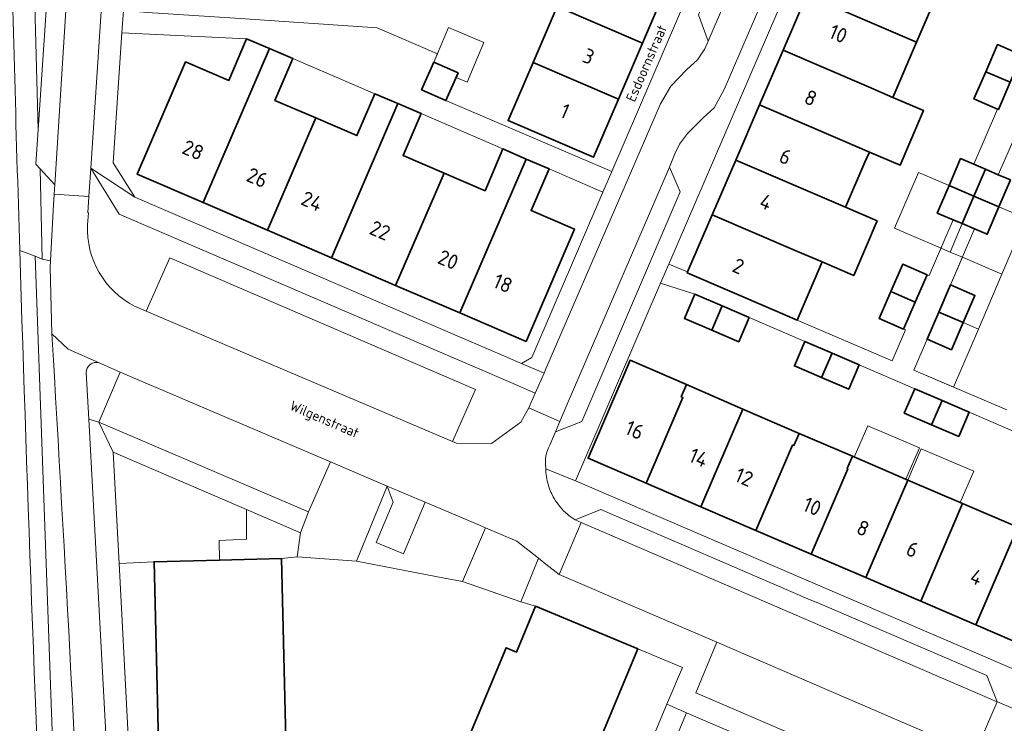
# Model space of a CAD drawing. Header units: metres. Extents: x 149984 to 156489, y 469398 to 478068.
# Tile 492 of 656: x 154006 to 154095, y 473261 to 473324. Entities that reach past the tile are written whole.
import ezdxf
from ezdxf.enums import TextEntityAlignment as Align

# ---------------------------------------------------------------- set-up
doc = ezdxf.new("R2010")
doc.units = ezdxf.units.M
doc.header["$LTSCALE"] = 0.75
for name, color, linetype, lineweight in [('B-WE-GR-BEPLANTING_CULTUUR_HEESTERS-GV', 252, 'Continuous', 18), ('B-WE-OG-BEBOUWING-GV', 6, 'Continuous', 35), ('B-WE-OG-BEBOUWING-T18', 1, 'Continuous', 18), ('B-WE-OG-BEBOUWING_LUIFEL-GV', 6, 'Continuous', 18), ('B-WE-OG-TERREIN_BEGROEID-GV', 252, 'Continuous', 18), ('B-WE-OG-TERREIN_ERF-GV', 252, 'Continuous', 18), ('B-WE-OG-TERREIN_OEVER-GV', 252, 'Continuous', 18), ('B-WE-OG-TOPOGRAFIE-T18', 7, 'Continuous', 18), ('B-WE-OG-WATER-GV', 252, 'Continuous', 18), ('B-WE-VH-OPENVERHARDING_BETONSTRAATSTEEN-GV', 252, 'Continuous', 18), ('B-WE-VH-OPENVERHARDING_STRAATBAKSTEEN-GV', 252, 'Continuous', 18), ('B-WE-VH-OPENVERHARDING_TEGEL-GV', 252, 'Continuous', 18)]:
    doc.layers.add(name, color=color, linetype=linetype, lineweight=lineweight)
doc.styles.add('NLCS-ISO-M500-T18', font='NLCS-ISO.ttf', dxfattribs={"height": 0.9})
doc.styles.add('NLCS-ISO-M750-T18', font='NLCS-ISO.ttf', dxfattribs={"height": 1.35})

msp = doc.modelspace()

# ---------------------------------------------------------------- linework, layer by layer
at = {"layer": 'B-WE-GR-BEPLANTING_CULTUUR_HEESTERS-GV'}
msp.add_lwpolyline([(154013.527, 473293.289, 0.476569), (154012.422, 473292.392)], format="xyb", dxfattribs=at)
at = {"layer": 'B-WE-GR-BEPLANTING_CULTUUR_HEESTERS-GV', "flags": 128}
for points in [[(154015.47, 473292.426), (154013.527, 473293.289)], [(154012.422, 473292.392), (154012.649, 473288.184), (154013.564, 473287.896), (154015.47, 473292.426)]]:
    msp.add_lwpolyline(points, dxfattribs=at)
for points in [[(154026.891, 473280.008), (154014.847, 473285.199), (154015.375, 473275.132), (154018.546, 473275.298), (154024.444, 473275.442), (154024.429, 473277.211), (154026.897, 473277.342)], [(154077.737, 473215.703), (154078.881, 473218.443), (154054.362, 473228.611), (154066.772, 473258.339), (154089.794, 473248.424), (154078.271, 473220.821), (154079.598, 473220.161), (154092.3, 473250.585), (154066.618, 473261.645), (154051.931, 473226.451)]]:
    msp.add_lwpolyline(points, close=True, dxfattribs=at)
at = {"layer": 'B-WE-OG-BEBOUWING-GV', "flags": 128}
for points in [[(154057.038, 473330.329), (154057.151, 473330.59), (154054.946, 473331.538), (154052.736, 473326.393), (154054.941, 473325.445), (154062.643, 473322.134), (154064.742, 473327.016)], [(154087.185, 473327.777), (154079.471, 473331.094), (154077.499, 473326.506), (154087.417, 473322.242), (154089.39, 473326.828)], [(154087.417, 473322.242), (154077.499, 473326.506), (154075.353, 473321.515), (154083.066, 473318.199), (154085.27, 473317.251)], [(154052.775, 473320.405), (154060.476, 473317.094), (154062.643, 473322.134), (154054.941, 473325.445)], [(154022.989, 473307.74), (154028.964, 473321.663), (154026.896, 473322.55), (154025.282, 473318.78), (154021.387, 473320.455), (154017.022, 473310.307)], [(154093.657, 473319.564), (154095.863, 473318.617), (154096.922, 473321.064), (154094.717, 473322.016)], [(154028.964, 473321.663), (154022.989, 473307.74), (154028.795, 473305.242), (154033.143, 473315.389), (154029.458, 473316.968), (154031.086, 473320.752)], [(154073.228, 473316.573), (154080.939, 473313.258), (154083.145, 473312.31), (154085.921, 473311.116), (154088.045, 473316.058), (154085.27, 473317.251), (154083.066, 473318.199), (154075.353, 473321.515)], [(154043.807, 473320.426), (154042.703, 473317.936), (154044.898, 473316.963), (154046.001, 473319.452)], [(154060.476, 473317.094), (154052.775, 473320.405), (154050.519, 473315.155), (154058.218, 473311.842)], [(154094.728, 473316.18), (154094.796, 473316.151), (154095.863, 473318.617), (154093.657, 473319.564), (154092.593, 473317.103)], [(154038.485, 473317.574), (154036.867, 473313.793), (154033.143, 473315.389), (154028.795, 473305.242), (154034.573, 473302.756), (154040.561, 473316.681)], [(154044.733, 473310.406), (154041.034, 473312.001), (154042.666, 473315.776), (154040.561, 473316.681), (154034.573, 473302.756), (154040.36, 473300.266)], [(154080.939, 473313.258), (154073.228, 473316.573), (154071.081, 473311.58), (154080.996, 473307.317), (154082.751, 473311.396), (154083.145, 473312.31)], [(154050.054, 473312.585), (154048.432, 473308.811), (154044.733, 473310.406), (154040.36, 473300.266), (154046.166, 473297.769), (154052.164, 473311.675)], [(154046.166, 473297.769), (154052.137, 473295.2), (154056.501, 473305.342), (154052.599, 473307.025), (154054.231, 473310.783), (154052.164, 473311.675)], [(154071.081, 473311.58), (154068.958, 473306.641), (154076.666, 473303.326), (154078.872, 473302.378), (154081.608, 473301.202), (154081.739, 473301.146), (154083.841, 473306.094), (154080.996, 473307.317)], [(154090.343, 473309.284), (154092.584, 473308.324), (154093.625, 473310.763), (154092.578, 473311.21), (154091.384, 473311.72)], [(154092.584, 473308.324), (154094.846, 473307.356), (154095.888, 473309.796), (154094.792, 473310.264), (154093.625, 473310.763)], [(154091.525, 473305.841), (154092.584, 473308.324), (154090.343, 473309.284), (154089.281, 473306.8), (154090.709, 473306.19)], [(154092.654, 473305.359), (154093.787, 473304.875), (154094.846, 473307.356), (154092.584, 473308.324), (154091.525, 473305.841)], [(154066.736, 473301.474), (154066.702, 473301.394), (154074.411, 473298.083), (154076.625, 473297.134), (154078.872, 473302.378), (154076.666, 473303.326), (154068.958, 473306.641)], [(154088.354, 473301.228), (154086.159, 473302.175), (154085.09, 473299.701), (154087.286, 473298.755)], [(154087.286, 473298.755), (154085.09, 473299.701), (154084.037, 473297.263), (154086.232, 473296.314)], [(154089.417, 473297.844), (154091.626, 473296.905), (154092.684, 473299.36), (154090.481, 473300.31)], [(154068.909, 473296.215), (154069.849, 473298.413), (154067.387, 473299.476), (154066.439, 473297.281)], [(154072.301, 473297.354), (154069.849, 473298.413), (154068.909, 473296.215), (154071.353, 473295.16)], [(154089.417, 473297.844), (154088.361, 473295.395), (154090.565, 473294.445), (154091.626, 473296.905)], [(154078.837, 473291.931), (154079.786, 473294.134), (154077.324, 473295.196), (154076.374, 473292.992)], [(154066.15, 473290.191), (154066.625, 473291.293), (154061.536, 473293.498), (154061.055, 473292.375), (154057.745, 473284.65), (154062.978, 473282.399), (154066.301, 473290.126)], [(154079.786, 473294.134), (154078.837, 473291.931), (154081.289, 473290.876), (154082.238, 473293.077)], [(154071.729, 473289.082), (154066.625, 473291.293), (154066.15, 473290.191), (154066.301, 473290.126), (154062.978, 473282.399), (154067.937, 473280.266)], [(154089.714, 473289.858), (154087.253, 473290.92), (154086.303, 473288.719), (154088.767, 473287.655)], [(154072.898, 473278.132), (154076.212, 473285.837), (154076.338, 473285.783), (154076.814, 473286.88), (154071.729, 473289.082), (154067.937, 473280.266)], [(154089.714, 473289.858), (154088.767, 473287.655), (154091.216, 473286.598), (154092.167, 473288.8)], [(154076.212, 473285.837), (154072.898, 473278.132), (154077.888, 473275.986), (154081.202, 473283.691), (154081.143, 473283.717), (154081.616, 473284.82), (154076.814, 473286.88), (154076.338, 473285.783)], [(154077.888, 473275.986), (154082.832, 473273.859), (154086.622, 473282.67), (154081.616, 473284.82), (154081.143, 473283.717), (154081.202, 473283.691)], [(154086.622, 473282.67), (154082.832, 473273.859), (154087.783, 473271.73), (154091.574, 473280.544)], [(154096.555, 473278.404), (154091.574, 473280.544), (154087.783, 473271.73), (154092.762, 473269.588)], [(154104.665, 473276.279), (154102.065, 473277.397), (154101.571, 473276.25), (154096.555, 473278.404), (154092.762, 473269.588), (154097.997, 473267.336), (154099.914, 473271.791), (154102.293, 473270.767)]]:
    msp.add_lwpolyline(points, close=True, dxfattribs=at)
for points in [[(154030.693, 473249.177), (154030.048, 473275.579), (154024.444, 473275.442), (154018.546, 473275.298), (154019.115, 473251.357)], [(154053.054, 473245.392), (154062.246, 473267.417), (154053.002, 473271.272), (154051.278, 473267.137), (154050.337, 473267.529), (154044.598, 473253.768)]]:
    msp.add_lwpolyline(points, dxfattribs=at)
at = {"layer": 'B-WE-OG-BEBOUWING_LUIFEL-GV', "flags": 128}
for points in [[(154045.144, 473323.562), (154043.807, 473320.426), (154046.001, 473319.452), (154045.824, 473319.052), (154046.817, 473318.629), (154048.339, 473322.199)], [(154090.343, 473309.284), (154087.574, 473310.468), (154085.417, 473305.421), (154087.176, 473304.669), (154089.413, 473303.713), (154090.43, 473303.278), (154091.525, 473305.841), (154089.281, 473306.8)], [(154094.846, 473307.356), (154093.787, 473304.875), (154091.525, 473305.841), (154090.43, 473303.278), (154091.552, 473302.799), (154095.114, 473301.277), (154097.269, 473306.32)], [(154095.114, 473301.277), (154091.552, 473302.799), (154090.481, 473300.31), (154092.684, 473299.36), (154091.626, 473296.905), (154092.995, 473296.32)], [(154092.995, 473296.32), (154091.626, 473296.905), (154090.565, 473294.445), (154088.361, 473295.395), (154087.159, 473292.616), (154090.753, 473291.073)], [(154081.784, 473284.748), (154086.447, 473282.745), (154087.663, 473285.577), (154083, 473287.579)], [(154091.36, 473280.636), (154092.576, 473283.467), (154087.838, 473285.502), (154086.622, 473282.67)]]:
    msp.add_lwpolyline(points, close=True, dxfattribs=at)
at = {"layer": 'B-WE-OG-TERREIN_BEGROEID-GV', "flags": 128}
for points in [[(154007.792, 473302.908), (154008.437, 473302.641), (154008.249, 473310.794), (154007.874, 473311.206), (154008.078, 473314.308), (154007.629, 473331.181), (154007.623, 473339.202), (154008.841, 473355.436), (154010.194, 473366.74), (154010.922, 473371.908), (154013.057, 473380.386), (154013.4, 473383.197), (154015.099, 473388.017), (154030.638, 473421.063)], [(154006.41, 473303.426), (154007.792, 473302.908)], [(154008.437, 473302.641), (154007.792, 473302.908), (154010.273, 473233.921), (154012.6, 473234.066), (154017.514, 473234.379), (154017.492, 473234.79), (154015.537, 473234.686), (154012.575, 473234.529)], [(154009.312, 473295.882), (154009.156, 473301.876), (154009.189, 473302.47), (154008.437, 473302.641)]]:
    msp.add_lwpolyline(points, dxfattribs=at)
for points in [[(154011.177, 473333.948), (154009.481, 473335.803), (154011.398, 473365.258), (154013.262, 473367.21), (154013.308, 473367.208), (154013.325, 473367.446), (154012.133, 473367.531), (154013.057, 473380.386), (154010.922, 473371.908), (154010.194, 473366.74), (154008.841, 473355.436), (154007.623, 473339.202), (154007.629, 473331.181), (154008.078, 473314.308), (154009.09, 473329.684), (154010.976, 473331.33)], [(154009.567, 473309.344), (154008.249, 473310.794), (154008.437, 473302.641), (154009.189, 473302.47), (154009.439, 473307.019), (154009.52, 473308.494)]]:
    msp.add_lwpolyline(points, close=True, dxfattribs=at)
at = {"layer": 'B-WE-OG-TERREIN_BEGROEID-GV'}
for points in [[(154005.49, 473336.538, 0.001511), (154006.41, 473303.426)], [(154012.575, 473234.529, 0.00295), (154009.312, 473295.882)]]:
    msp.add_lwpolyline(points, format="xyb", dxfattribs=at)
at = {"layer": 'B-WE-OG-TERREIN_ERF-GV', "flags": 128}
for points in [[(154057.151, 473330.59), (154059.171, 473335.29), (154061.303, 473340.251), (154063.435, 473345.213), (154065.685, 473350.45), (154073.39, 473347.131), (154071.141, 473341.9), (154069.008, 473336.939), (154066.875, 473331.978), (154064.742, 473327.016), (154062.643, 473322.134), (154060.476, 473317.094), (154058.218, 473311.842), (154050.519, 473315.155), (154052.775, 473320.405), (154054.941, 473325.445), (154052.736, 473326.393), (154054.946, 473331.538)], [(154054.231, 473310.783), (154052.599, 473307.025), (154056.501, 473305.342), (154052.137, 473295.2), (154046.166, 473297.769), (154040.36, 473300.266), (154034.573, 473302.756), (154028.795, 473305.242), (154022.989, 473307.74), (154017.022, 473310.307), (154021.387, 473320.455), (154025.282, 473318.78), (154026.896, 473322.55), (154015.637, 473323.079), (154014.848, 473311.323), (154016.79, 473308.229), (154051.734, 473293.2), (154052.667, 473293.738), (154059.086, 473308.684)], [(154033.143, 473315.389), (154036.867, 473313.793), (154038.485, 473317.574), (154031.086, 473320.752), (154029.458, 473316.968)], [(154044.733, 473310.406), (154048.432, 473308.811), (154050.054, 473312.585), (154042.666, 473315.776), (154041.034, 473312.001)], [(154053.872, 473236.11), (154064.863, 473262.413), (154066.259, 473265.754), (154062.246, 473267.417), (154053.054, 473245.392), (154052.112, 473245.785), (154051.1, 473243.358), (154053.44, 473242.393), (154052.931, 473241.245), (154052.343, 473240.135), (154051.678, 473239.07), (154050.939, 473238.054), (154050.131, 473237.093), (154049.257, 473236.192), (154048.321, 473235.354), (154047.329, 473234.584), (154046.285, 473233.886), (154045.566, 473233.476), (154046.749, 473231.387), (154047.632, 473231.862)]]:
    msp.add_lwpolyline(points, close=True, dxfattribs=at)
for points in [[(154026.333, 473324.371), (154038.692, 473323.54), (154044.127, 473321.194), (154043.807, 473320.426), (154046.001, 473319.452), (154044.898, 473316.963), (154059.894, 473310.565), (154075.268, 473346.361)], [(154082.01, 473341.631), (154065.034, 473302.193), (154066.736, 473301.474), (154068.958, 473306.641), (154071.081, 473311.58), (154073.228, 473316.573), (154075.353, 473321.515), (154077.499, 473326.506)], [(154089.39, 473326.828), (154087.417, 473322.242), (154085.27, 473317.251), (154088.045, 473316.058), (154085.921, 473311.116), (154083.145, 473312.31), (154082.751, 473311.396), (154080.996, 473307.317), (154083.841, 473306.094), (154081.739, 473301.146), (154081.608, 473301.202), (154078.872, 473302.378), (154076.625, 473297.134), (154085.205, 473293.458), (154086.417, 473296.237), (154086.232, 473296.314), (154084.037, 473297.263), (154085.09, 473299.701), (154086.159, 473302.175), (154088.354, 473301.228), (154088.537, 473301.152), (154090.709, 473306.19), (154089.281, 473306.8), (154090.343, 473309.284), (154091.384, 473311.72), (154092.578, 473311.21), (154094.728, 473316.18), (154092.593, 473317.103), (154093.657, 473319.564), (154094.717, 473322.016), (154096.922, 473321.064)], [(154095.882, 473312.768), (154094.792, 473310.264), (154095.888, 473309.796), (154094.846, 473307.356), (154093.787, 473304.875), (154092.654, 473305.359), (154090.481, 473300.31), (154092.684, 473299.36), (154091.626, 473296.905), (154090.565, 473294.445), (154088.361, 473295.395), (154087.159, 473292.616), (154095.556, 473289.011)], [(154097.184, 473286.642), (154092.167, 473288.8), (154091.216, 473286.598), (154088.767, 473287.655), (154086.303, 473288.719), (154087.253, 473290.92), (154082.238, 473293.077), (154081.289, 473290.876), (154078.837, 473291.931), (154076.374, 473292.992), (154077.324, 473295.196), (154072.301, 473297.354), (154071.353, 473295.16), (154068.909, 473296.215), (154066.439, 473297.281), (154067.387, 473299.476), (154064.286, 473300.454), (154056.606, 473282.614), (154099.468, 473264.183)], [(154097.997, 473267.336), (154092.762, 473269.588), (154087.783, 473271.73), (154082.832, 473273.859), (154077.888, 473275.986), (154072.898, 473278.132), (154067.937, 473280.266), (154062.978, 473282.399), (154057.745, 473284.65), (154061.055, 473292.375), (154061.536, 473293.498), (154066.625, 473291.293), (154071.729, 473289.082), (154076.814, 473286.88), (154081.616, 473284.82), (154086.622, 473282.67), (154091.574, 473280.544), (154096.555, 473278.404)], [(154044.598, 473253.768), (154050.337, 473267.529), (154051.278, 473267.137), (154053.002, 473271.272), (154051.663, 473271.679), (154046.397, 473273.508), (154044.144, 473273.937), (154039.18, 473274.884), (154036.823, 473275.333), (154031.459, 473275.747), (154030.048, 473275.579), (154030.693, 473249.177)], [(154019.115, 473251.357), (154018.546, 473275.298), (154015.375, 473275.132), (154016.888, 473246.297)]]:
    msp.add_lwpolyline(points, dxfattribs=at)
at = {"layer": 'B-WE-OG-TERREIN_OEVER-GV', "flags": 128}
msp.add_lwpolyline([(154010.273, 473233.921), (154007.792, 473302.908), (154006.41, 473303.426)], dxfattribs=at)
at = {"layer": 'B-WE-OG-TERREIN_OEVER-GV'}
msp.add_lwpolyline([(154006.41, 473303.426, 0.003116), (154008.919, 473235.729)], format="xyb", dxfattribs=at)
at = {"layer": 'B-WE-OG-WATER-GV'}
for points in [[(154006.41, 473303.426, -0.001511), (154005.49, 473336.538)], [(154008.919, 473235.729, -0.003116), (154006.41, 473303.426)]]:
    msp.add_lwpolyline(points, format="xyb", dxfattribs=at)
at = {"layer": 'B-WE-VH-OPENVERHARDING_BETONSTRAATSTEEN-GV', "flags": 128}
for points in [[(154067.724, 473324.69), (154068.591, 473322.329), (154076.623, 473341.043), (154074.292, 473340.272)], [(154008.249, 473310.794), (154009.567, 473309.344), (154010.976, 473331.33), (154009.09, 473329.684), (154008.078, 473314.308), (154007.874, 473311.206)], [(154054.803, 473287.044), (154057.183, 473287.969), (154066.051, 473308.719), (154065.095, 473310.929), (154055.777, 473289.305), (154055.201, 473287.968)], [(154045.495, 473286.171), (154047.573, 473290.868), (154019.953, 473302.754), (154017.838, 473297.921)], [(154032.475, 473279.807), (154034.462, 473284.317), (154015.47, 473292.426), (154013.564, 473287.896)], [(154032.475, 473279.807), (154031.772, 473277.904), (154031.459, 473275.747), (154036.823, 473275.333), (154039.589, 473282.136), (154034.462, 473284.317)], [(154039.589, 473282.136), (154040.145, 473280.687), (154038.588, 473277.044), (154041.071, 473276.006), (154043.022, 473280.676)], [(154024.444, 473275.442), (154030.048, 473275.579), (154031.459, 473275.747), (154031.772, 473277.904), (154026.891, 473280.008), (154026.897, 473277.342), (154024.429, 473277.211)], [(154056.59, 473279.068), (154057.107, 473278.845), (154094.705, 473262.646), (154093.762, 473265.014), (154078.695, 473271.483), (154077.602, 473271.945), (154058.9, 473280.003)], [(154048.49, 473278.35), (154046.397, 473273.508), (154051.663, 473271.679), (154053.267, 473275.612), (154051.316, 473277.147)], [(154069.38, 473268.016), (154067.465, 473263.457), (154090.717, 473253.444), (154092.683, 473257.973)]]:
    msp.add_lwpolyline(points, close=True, dxfattribs=at)
for points in [[(154012.534, 473305.735), (154012.605, 473306.826), (154012.556, 473306.829), (154012.653, 473308.283), (154009.52, 473308.494), (154009.439, 473307.019), (154009.189, 473302.47), (154009.156, 473301.876), (154009.312, 473295.882), (154010.78, 473294.509), (154013.527, 473293.289), (154015.47, 473292.426), (154034.462, 473284.317), (154039.589, 473282.136), (154043.022, 473280.676), (154047.712, 473278.681), (154048.49, 473278.35), (154051.316, 473277.147), (154053.267, 473275.612), (154053.933, 473275.088), (154055.129, 473274.148), (154057.107, 473278.845)], [(154054.277, 473285.832), (154054.62, 473286.623), (154054.803, 473287.044), (154055.201, 473287.968), (154052.384, 473289.188), (154051.675, 473287.907), (154049.014, 473285.983), (154045.864, 473286.014), (154045.495, 473286.171), (154017.838, 473297.921), (154016.786, 473298.389)], [(154013.527, 473293.289), (154010.78, 473294.509), (154009.312, 473295.882)], [(154012.575, 473234.529), (154015.537, 473234.686), (154012.649, 473288.184), (154012.422, 473292.392)], [(154053.915, 473283.677), (154053.914, 473283.738), (154053.913, 473283.78)], [(154053.977, 473283), (154053.975, 473283.014), (154053.973, 473283.028)], [(154057.107, 473278.845), (154056.59, 473279.068)], [(154096.66, 473261.817), (154096.134, 473262.04), (154094.723, 473262.639), (154094.705, 473262.646), (154092.683, 473257.973), (154093.049, 473257.815), (154093.957, 473257.132), (154095.21, 473255.317), (154095.467, 473253.199), (154094.896, 473251.824), (154099.58, 473249.851), (154100.165, 473251.249), (154101.118, 473253.528), (154101.22, 473253.769)]]:
    msp.add_lwpolyline(points, dxfattribs=at)
at = {"layer": 'B-WE-VH-OPENVERHARDING_BETONSTRAATSTEEN-GV'}
for points in [[(154016.786, 473298.389, -0.295075), (154012.534, 473305.735)], [(154009.312, 473295.882, -0.00295), (154012.575, 473234.529)], [(154012.422, 473292.392, -0.476569), (154013.527, 473293.289)], [(154053.913, 473283.78, -0.153992), (154054.277, 473285.832)], [(154053.929, 473283.413, -0.015109), (154053.915, 473283.677)], [(154053.973, 473283.028, -0.020804), (154053.929, 473283.413)], [(154054.158, 473282.206, -0.036357), (154053.977, 473283)], [(154054.683, 473281.01, -0.059621), (154054.158, 473282.206)], [(154055.872, 473279.589, -0.084239), (154054.683, 473281.01)], [(154056.59, 473279.068, -0.039699), (154055.872, 473279.589)]]:
    msp.add_lwpolyline(points, format="xyb", dxfattribs=at)
at = {"layer": 'B-WE-VH-OPENVERHARDING_STRAATBAKSTEEN-GV', "flags": 128}
for points in [[(154016.53, 473367.054), (154013.308, 473367.208), (154011.177, 473333.948), (154010.976, 473331.33), (154009.567, 473309.344), (154009.52, 473308.494), (154012.653, 473308.283), (154012.823, 473310.838)], [(154094.705, 473262.646), (154057.107, 473278.845), (154055.129, 473274.148), (154069.38, 473268.016), (154092.683, 473257.973)]]:
    msp.add_lwpolyline(points, close=True, dxfattribs=at)
msp.add_lwpolyline([(154076.623, 473341.043), (154068.591, 473322.329), (154068.288, 473321.624), (154067.613, 473320.637), (154066.673, 473319.755), (154065.216, 473318.248), (154064.275, 473316.655), (154053.92, 473292.709), (154053.762, 473292.346), (154052.966, 473290.522), (154052.384, 473289.188), (154055.201, 473287.968), (154055.777, 473289.305), (154065.095, 473310.929), (154065.586, 473312.161), (154066.013, 473313.032), (154066.708, 473313.97), (154068.136, 473315.396), (154069.124, 473316.308), (154070.028, 473317.959), (154079.831, 473340.697)], dxfattribs=at)
at = {"layer": 'B-WE-VH-OPENVERHARDING_TEGEL-GV', "flags": 128}
for points in [[(154012.823, 473310.838), (154016.79, 473308.229), (154014.848, 473311.323), (154015.637, 473323.079), (154015.769, 473325.09), (154018.584, 473368.026), (154018.653, 473368.752)], [(154016.615, 473368.338), (154016.612, 473368.304), (154016.604, 473368.176), (154016.53, 473367.054), (154012.823, 473310.838)], [(154053.913, 473283.78), (154053.914, 473283.738), (154053.915, 473283.677), (154056.606, 473282.614), (154064.286, 473300.454), (154065.034, 473302.193), (154082.01, 473341.631), (154085.552, 473343.28), (154083.625, 473344.119), (154082.527, 473343.737), (154081.274, 473342.752), (154080.43, 473341.755), (154079.831, 473340.697), (154070.028, 473317.959), (154069.124, 473316.308), (154068.136, 473315.396), (154066.708, 473313.97)], [(154066.708, 473313.97), (154066.013, 473313.032), (154065.586, 473312.161), (154065.095, 473310.929), (154066.051, 473308.719), (154057.183, 473287.969), (154054.803, 473287.044), (154054.62, 473286.623), (154054.277, 473285.832)], [(154052.384, 473289.188), (154052.966, 473290.522), (154050.751, 473291.479), (154015.394, 473306.694), (154012.823, 473310.838), (154012.653, 473308.283), (154012.556, 473306.829), (154012.605, 473306.826), (154012.534, 473305.735)], [(154095.556, 473289.011), (154087.159, 473292.616), (154088.361, 473295.395), (154089.417, 473297.844), (154090.481, 473300.31), (154092.654, 473305.359), (154091.525, 473305.841), (154090.709, 473306.19), (154088.537, 473301.152), (154088.354, 473301.228), (154087.286, 473298.755), (154086.232, 473296.314), (154086.417, 473296.237), (154085.205, 473293.458), (154076.625, 473297.134), (154074.411, 473298.083), (154066.702, 473301.394), (154066.736, 473301.474), (154065.034, 473302.193), (154064.286, 473300.454), (154067.387, 473299.476), (154069.849, 473298.413), (154072.301, 473297.354), (154077.324, 473295.196), (154079.786, 473294.134), (154082.238, 473293.077), (154087.253, 473290.92), (154089.714, 473289.858), (154092.167, 473288.8), (154097.184, 473286.642)], [(154016.786, 473298.389), (154017.838, 473297.921), (154019.953, 473302.754), (154047.573, 473290.868), (154045.495, 473286.171), (154045.864, 473286.014), (154049.014, 473285.983), (154051.675, 473287.907), (154052.384, 473289.188)], [(154100, 473261.666), (154101.734, 473263.189), (154099.468, 473264.183), (154056.606, 473282.614), (154053.915, 473283.677)], [(154053.973, 473283.028), (154053.975, 473283.014), (154053.977, 473283)], [(154056.59, 473279.068), (154058.9, 473280.003), (154077.602, 473271.945), (154078.695, 473271.483), (154093.762, 473265.014), (154094.705, 473262.646), (154094.723, 473262.639), (154096.134, 473262.04), (154096.66, 473261.817)], [(154051.931, 473226.451), (154066.618, 473261.645), (154064.863, 473262.413), (154053.872, 473236.11)]]:
    msp.add_lwpolyline(points, dxfattribs=at)
for points in [[(154059.894, 473310.565), (154059.086, 473308.684), (154052.667, 473293.738), (154051.734, 473293.2), (154053.762, 473292.346), (154053.92, 473292.709), (154064.275, 473316.655), (154065.216, 473318.248), (154066.673, 473319.755), (154067.613, 473320.637), (154068.288, 473321.624), (154068.591, 473322.329), (154067.724, 473324.69), (154074.292, 473340.272), (154076.623, 473341.043), (154077.062, 473342.065), (154077.476, 473343.323), (154077.61, 473344.586), (154077.489, 473345.546), (154077.283, 473346.214), (154077.012, 473346.997), (154074.375, 473348.145), (154075.268, 473346.361)], [(154096.922, 473321.064), (154095.863, 473318.617), (154094.796, 473316.151), (154094.728, 473316.18), (154092.578, 473311.21), (154093.625, 473310.763), (154094.792, 473310.264), (154095.882, 473312.768), (154096.955, 473315.233), (154096.915, 473315.25), (154097.974, 473317.711), (154099.032, 473320.168), (154101.174, 473325.148), (154102.257, 473327.652), (154102.424, 473328.119), (154104.447, 473332.828), (154105.218, 473334.667), (154103.12, 473335.585), (154103.001, 473335.637), (154102.23, 473333.835), (154102.346, 473333.785), (154100.275, 473329.028), (154100.126, 473328.552), (154099.056, 473326.051)], [(154044.898, 473316.963), (154042.703, 473317.936), (154043.807, 473320.426), (154044.127, 473321.194), (154038.692, 473323.54), (154026.333, 473324.371), (154017.949, 473324.921), (154015.769, 473325.09), (154015.637, 473323.079), (154026.896, 473322.55), (154028.964, 473321.663), (154031.086, 473320.752), (154038.485, 473317.574), (154040.561, 473316.681), (154042.666, 473315.776), (154050.054, 473312.585), (154052.164, 473311.675), (154054.231, 473310.783), (154059.086, 473308.684), (154059.894, 473310.565)], [(154050.751, 473291.479), (154052.966, 473290.522), (154053.762, 473292.346), (154051.734, 473293.2), (154016.79, 473308.229), (154012.823, 473310.838), (154015.394, 473306.694)], [(154013.564, 473287.896), (154012.649, 473288.184), (154015.537, 473234.686), (154017.492, 473234.79), (154017.255, 473239.312), (154016.888, 473246.297), (154015.375, 473275.132), (154014.847, 473285.199)], [(154014.847, 473285.199), (154026.891, 473280.008), (154031.772, 473277.904), (154032.475, 473279.807), (154013.564, 473287.896)], [(154046.397, 473273.508), (154048.49, 473278.35), (154047.712, 473278.681), (154043.022, 473280.676), (154041.071, 473276.006), (154038.588, 473277.044), (154040.145, 473280.687), (154039.589, 473282.136), (154036.823, 473275.333), (154039.18, 473274.884), (154044.144, 473273.937)], [(154066.618, 473261.645), (154092.3, 473250.585), (154090.717, 473253.444), (154067.465, 473263.457), (154069.38, 473268.016), (154055.129, 473274.148), (154053.933, 473275.088), (154053.267, 473275.612), (154051.663, 473271.679), (154053.002, 473271.272), (154062.246, 473267.417), (154066.259, 473265.754), (154064.863, 473262.413)]]:
    msp.add_lwpolyline(points, close=True, dxfattribs=at)
at = {"layer": 'B-WE-VH-OPENVERHARDING_TEGEL-GV'}
for points in [[(154012.534, 473305.735, 0.295075), (154016.786, 473298.389)], [(154054.277, 473285.832, 0.153992), (154053.913, 473283.78)], [(154053.915, 473283.677, 0.015109), (154053.929, 473283.413)], [(154053.929, 473283.413, 0.020804), (154053.973, 473283.028)], [(154053.977, 473283, 0.036357), (154054.158, 473282.206)], [(154054.158, 473282.206, 0.059621), (154054.683, 473281.01)], [(154054.683, 473281.01, 0.084239), (154055.872, 473279.589)], [(154055.872, 473279.589, 0.039699), (154056.59, 473279.068)]]:
    msp.add_lwpolyline(points, format="xyb", dxfattribs=at)

# ---------------------------------------------------------------- texts
at = {"layer": 'B-WE-OG-BEBOUWING-T18', "style": 'NLCS-ISO-M750-T18'}
for s, p in [('10', (154080.342, 473322.993)), ('3', (154057.782, 473320.954)), ('8', (154077.853, 473317.203)), ('1', (154055.655, 473316.008)), ('28', (154022.071, 473312.489)), ('6', (154075.57, 473311.895)), ('26', (154027.86, 473309.999)), ('24', (154032.805, 473307.871)), ('4', (154073.807, 473307.793)), ('22', (154038.957, 473305.224)), ('20', (154045.109, 473302.578)), ('2', (154071.318, 473302.003)), ('18', (154050.054, 473300.451)), ('16', (154061.945, 473287.198)), ('14', (154067.734, 473284.707)), ('12', (154071.836, 473282.943)), ('10', (154077.988, 473280.297)), ('8', (154082.57, 473278.326)), ('6', (154087.035, 473276.406)), ('4', (154092.824, 473273.916))]:
    msp.add_text(s, height=1.35, rotation=336.8, dxfattribs=at).set_placement(p, align=Align.MIDDLE)
at = {"layer": 'B-WE-OG-TOPOGRAFIE-T18', "style": 'NLCS-ISO-M500-T18'}
for s, rotation, p in [('Esdoornstraat', 66.6, (154063.004, 473320.331)), ('Wilgenstraat', 336.8, (154033.885, 473288.05))]:
    msp.add_text(s, height=0.9, rotation=rotation, dxfattribs=at).set_placement(p, align=Align.MIDDLE)

doc.saveas('drawing.dxf')
